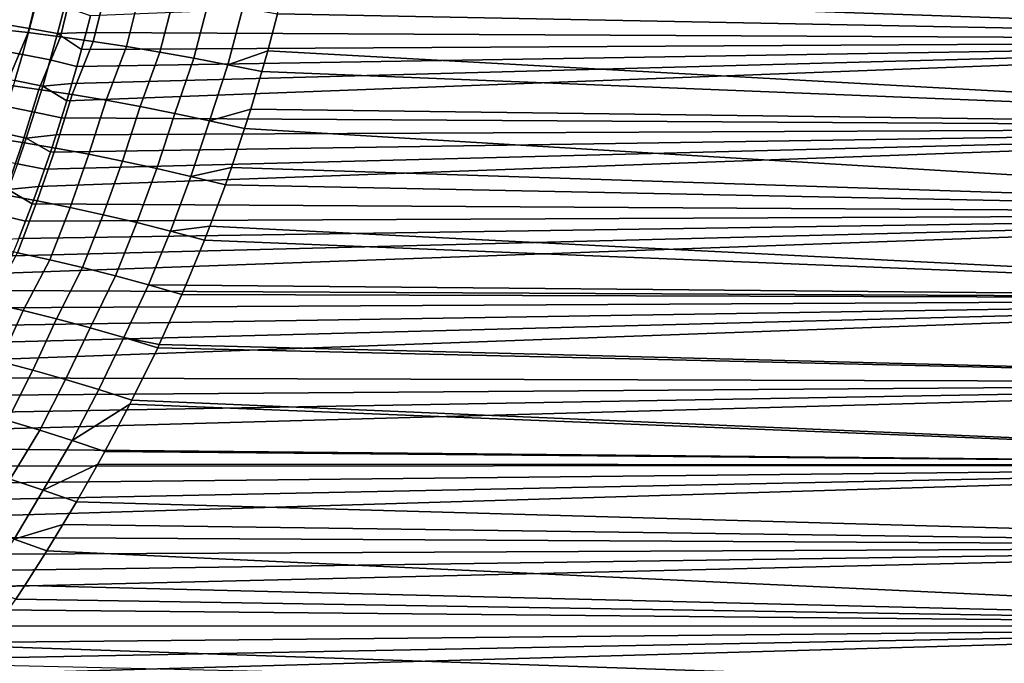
# Model space of a CAD drawing. Header units: metres. Extents: x -32 to 117, y -314 to 32.
# Tile 214 of 380: x 33.49 to 46.24, y -13.81 to -5.48. Entities that reach past the tile are written whole.
import ezdxf

# ---------------------------------------------------------------- set-up
doc = ezdxf.new("R2010")
doc.units = ezdxf.units.M
doc.layers.add('solid_24_501_064_XXX', color=7, linetype='CONTINUOUS')

msp = doc.modelspace()

# ---------------------------------------------------------------- linework, layer by layer
at = {"layer": 'solid_24_501_064_XXX'}
for points in [[(37.059425, -4.385116, 24.34551), (54.700001, -4.608648, 24.381884), (54.700001, -5.746029, 24.595928), (37.005314, -4.644937, 24.387964)], [(34.409546, -5.425179, 79.469391), (34.35326, -5.644954, 79.425072), (54.700001, -5.746029, 79.404068), (54.700001, -4.608648, 79.618118)], [(36.895191, -5.131207, 24.47418), (37.005314, -4.644937, 24.387964), (54.700001, -5.746029, 24.595928)], [(33.357525, -4.908329, 23.655489), (33.769897, -4.950531, 23.842989), (33.604618, -5.645181, 23.980669), (33.196712, -5.59807, 23.792276)], [(33.769897, -4.950531, 23.842989), (34.19083, -4.998644, 24.008785), (34.020866, -5.6989, 24.14785), (33.604618, -5.645181, 23.980669)], [(34.19083, -4.998644, 24.008785), (34.619148, -5.052532, 24.152414), (34.444309, -5.759079, 24.293356), (34.020866, -5.6989, 24.14785)], [(34.619148, -5.052532, 24.152414), (35.05365, -5.112044, 24.273472), (34.873779, -5.82555, 24.416788), (34.444309, -5.759079, 24.293356)], [(33.622257, -5.590949, 79.467644), (33.709938, -5.250817, 79.53463), (33.349216, -5.192238, 79.585793), (33.262341, -5.528924, 79.520401)], [(35.05365, -5.112044, 24.273472), (35.493118, -5.177013, 24.371622), (35.30809, -5.898131, 24.517805), (34.873779, -5.82555, 24.416788)], [(35.493118, -5.177013, 24.371622), (35.936325, -5.247259, 24.446589), (35.746044, -5.976621, 24.596127), (35.30809, -5.898131, 24.517805)], [(36.829243, -5.401323, 24.525908), (36.895191, -5.131207, 24.47418), (54.700001, -5.746029, 24.595928)], [(33.983482, -5.656454, 79.430275), (34.071972, -5.312665, 79.498901), (33.709938, -5.250817, 79.53463), (33.622257, -5.590949, 79.467644)], [(34.071972, -5.312665, 79.498901), (33.983482, -5.656454, 79.430275), (34.35326, -5.644954, 79.425072), (34.409546, -5.425179, 79.469391)], [(35.936325, -5.247259, 24.446589), (36.382034, -5.322584, 24.498161), (36.186432, -6.060804, 24.651537), (35.746044, -5.976621, 24.596127)], [(36.382034, -5.322584, 24.498161), (36.829243, -5.401323, 24.525908), (36.703682, -5.880806, 24.624535), (36.186432, -6.060804, 24.651537)], [(36.829243, -5.401323, 24.525908), (54.700001, -5.746029, 24.595928), (54.700001, -6.873593, 24.856792), (36.703682, -5.880806, 24.624535)], [(33.604618, -5.645181, 23.980669), (33.317192, -6.320639, 24.090433), (32.90226, -6.26921, 23.888712), (33.196712, -5.59807, 23.792276)], [(33.529385, -5.929252, 79.396675), (33.622257, -5.590949, 79.467644), (33.262341, -5.528924, 79.520401), (33.170311, -5.863862, 79.451111)], [(33.889763, -5.998332, 79.35759), (33.983482, -5.656454, 79.430275), (33.622257, -5.590949, 79.467644), (33.529385, -5.929252, 79.396675)], [(34.020866, -5.6989, 24.14785), (33.741112, -6.379887, 24.270111), (33.317192, -6.320639, 24.090433), (33.604618, -5.645181, 23.980669)], [(34.444309, -5.759079, 24.293356), (34.172791, -6.446782, 24.427219), (33.741112, -6.379887, 24.270111), (34.020866, -5.6989, 24.14785)], [(33.983482, -5.656454, 79.430275), (33.889763, -5.998332, 79.35759), (34.233692, -6.084999, 79.330803), (34.29467, -5.864864, 79.378883)], [(33.983482, -5.656454, 79.430275), (34.29467, -5.864864, 79.378883), (34.35326, -5.644954, 79.425072)], [(34.35326, -5.644954, 79.425072), (34.29467, -5.864864, 79.378883), (54.700001, -5.746029, 79.404068)], [(34.104218, -6.526305, 79.228798), (34.035557, -6.747653, 79.174789), (54.700001, -6.873593, 79.143211), (54.700001, -5.746029, 79.404068)], [(34.170235, -6.30545, 79.280785), (34.104218, -6.526305, 79.228798), (54.700001, -5.746029, 79.404068)], [(34.233692, -6.084999, 79.330803), (34.170235, -6.30545, 79.280785), (54.700001, -5.746029, 79.404068)], [(34.873779, -5.82555, 24.416788), (34.610966, -6.521128, 24.561304), (34.172791, -6.446782, 24.427219), (34.444309, -5.759079, 24.293356)], [(34.29467, -5.864864, 79.378883), (34.233692, -6.084999, 79.330803), (54.700001, -5.746029, 79.404068)], [(35.30809, -5.898131, 24.517805), (35.054363, -6.602709, 24.67197), (34.610966, -6.521128, 24.561304), (34.873779, -5.82555, 24.416788)], [(33.431389, -6.265628, 79.32177), (33.529385, -5.929252, 79.396675), (33.170311, -5.863862, 79.451111), (33.0732, -6.196958, 79.37796)], [(33.790886, -6.338195, 79.280884), (33.889763, -5.998332, 79.35759), (33.529385, -5.929252, 79.396675), (33.431389, -6.265628, 79.32177)], [(35.746044, -5.976621, 24.596127), (35.50169, -6.691288, 24.758898), (35.054363, -6.602709, 24.67197), (35.30809, -5.898131, 24.517805)], [(36.186432, -6.060804, 24.651537), (35.951641, -6.786605, 24.821833), (35.50169, -6.691288, 24.758898), (35.746044, -5.976621, 24.596127)], [(36.186432, -6.060804, 24.651537), (36.703682, -5.880806, 24.624535), (36.628609, -6.148873, 24.683496)], [(36.628609, -6.148873, 24.683496), (36.703682, -5.880806, 24.624535), (54.700001, -6.873593, 24.856792)], [(33.889763, -5.998332, 79.35759), (33.790886, -6.338195, 79.280884), (34.170235, -6.30545, 79.280785), (34.233692, -6.084999, 79.330803)], [(36.186432, -6.060804, 24.651537), (36.628609, -6.148873, 24.683496), (36.483532, -6.634077, 24.79726), (35.951641, -6.786605, 24.821833)], [(36.483532, -6.634077, 24.79726), (36.628609, -6.148873, 24.683496), (54.700001, -6.873593, 24.856792)], [(33.317192, -6.320639, 24.090433), (33.741112, -6.379887, 24.270111), (33.5308, -7.066331, 24.443565), (33.112606, -7.002372, 24.26247)], [(33.686916, -6.675947, 79.200211), (33.790886, -6.338195, 79.280884), (33.431389, -6.265628, 79.32177), (33.328342, -6.599983, 79.242981)], [(33.790886, -6.338195, 79.280884), (33.686916, -6.675947, 79.200211), (34.035557, -6.747653, 79.174789), (34.104218, -6.526305, 79.228798)], [(33.790886, -6.338195, 79.280884), (34.104218, -6.526305, 79.228798), (34.170235, -6.30545, 79.280785)], [(33.741112, -6.379887, 24.270111), (34.172791, -6.446782, 24.427219), (33.956505, -7.138562, 24.602716), (33.5308, -7.066331, 24.443565)], [(34.172791, -6.446782, 24.427219), (34.610966, -6.521128, 24.561304), (34.388504, -7.218856, 24.739468), (33.956505, -7.138562, 24.602716)], [(33.577946, -7.011515, 79.115646), (33.686916, -6.675947, 79.200211), (33.328342, -6.599983, 79.242981), (33.220325, -6.932247, 79.16037)], [(34.610966, -6.521128, 24.561304), (35.054363, -6.602709, 24.67197), (34.825562, -7.306985, 24.853428), (34.388504, -7.218856, 24.739468)], [(35.054363, -6.602709, 24.67197), (35.50169, -6.691288, 24.758898), (35.266422, -7.402695, 24.944271), (34.825562, -7.306985, 24.853428)], [(33.577946, -7.011515, 79.115646), (33.964161, -6.969578, 79.118721), (34.035557, -6.747653, 79.174789), (33.686916, -6.675947, 79.200211)], [(34.035557, -6.747653, 79.174789), (33.964161, -6.969578, 79.118721), (54.700001, -6.873593, 79.143211)], [(35.50169, -6.691288, 24.758898), (35.951641, -6.786605, 24.821833), (35.709827, -7.505713, 25.011736), (35.266422, -7.402695, 24.944271)], [(35.951641, -6.786605, 24.821833), (36.483532, -6.634077, 24.79726), (36.403297, -6.886914, 24.860168)], [(36.483532, -6.634077, 24.79726), (54.700001, -6.873593, 24.856792), (54.700001, -7.989414, 25.16403), (36.403297, -6.886914, 24.860168)], [(33.734852, -7.637376, 78.938271), (33.653297, -7.86059, 78.873985), (54.700001, -7.989414, 78.835968), (54.700001, -6.873593, 79.143211)], [(33.813782, -7.414504, 79.000465), (33.734852, -7.637376, 78.938271), (54.700001, -6.873593, 79.143211)], [(33.89019, -7.191922, 79.0606), (33.813782, -7.414504, 79.000465), (54.700001, -6.873593, 79.143211)], [(33.964161, -6.969578, 79.118721), (33.89019, -7.191922, 79.0606), (54.700001, -6.873593, 79.143211)], [(35.951641, -6.786605, 24.821833), (36.403297, -6.886914, 24.860168), (36.234455, -7.390147, 24.992857), (35.709827, -7.505713, 25.011736)], [(33.112606, -7.002372, 24.26247), (33.5308, -7.066331, 24.443565), (33.300678, -7.745481, 24.633837), (32.888607, -7.677303, 24.451323)], [(33.464066, -7.34484, 79.027252), (33.577946, -7.011515, 79.115646), (33.220325, -6.932247, 79.16037), (33.107433, -7.262361, 79.073997)], [(33.577946, -7.011515, 79.115646), (33.89019, -7.191922, 79.0606), (33.964161, -6.969578, 79.118721)], [(36.234455, -7.390147, 24.992857), (36.403297, -6.886914, 24.860168), (54.700001, -7.989414, 25.16403)], [(33.5308, -7.066331, 24.443565), (33.956505, -7.138562, 24.602716), (33.720009, -7.822495, 24.795069), (33.300678, -7.745481, 24.633837)], [(33.577946, -7.011515, 79.115646), (33.464066, -7.34484, 79.027252), (33.813782, -7.414504, 79.000465), (33.89019, -7.191922, 79.0606)], [(33.956505, -7.138562, 24.602716), (34.388504, -7.218856, 24.739468), (34.145412, -7.908127, 24.934566), (33.720009, -7.822495, 24.795069)], [(34.388504, -7.218856, 24.739468), (34.825562, -7.306985, 24.853428), (34.575703, -8.002137, 25.051937), (34.145412, -7.908127, 24.934566)], [(33.345367, -7.67586, 78.935104), (33.734852, -7.637376, 78.938271), (33.813782, -7.414504, 79.000465), (33.464066, -7.34484, 79.027252)], [(34.825562, -7.306985, 24.853428), (35.266422, -7.402695, 24.944271), (35.009666, -8.104262, 25.146852), (34.575703, -8.002137, 25.051937)], [(35.709827, -7.505713, 25.011736), (36.234455, -7.390147, 24.992857), (36.155304, -7.613941, 25.055096)], [(36.155304, -7.613941, 25.055096), (36.234455, -7.390147, 24.992857), (54.700001, -7.989414, 25.16403)], [(35.266422, -7.402695, 24.944271), (35.709827, -7.505713, 25.011736), (35.446087, -8.214214, 25.219044), (35.009666, -8.104262, 25.146852)], [(35.709827, -7.505713, 25.011736), (36.155304, -7.613941, 25.055096), (35.955223, -8.149666, 25.212261), (35.446087, -8.214214, 25.219044)], [(33.345367, -7.67586, 78.935104), (33.653297, -7.86059, 78.873985), (33.734852, -7.637376, 78.938271)], [(36.155304, -7.613941, 25.055096), (54.700001, -7.989414, 25.16403), (54.700001, -9.091585, 25.517117), (35.955223, -8.149666, 25.212261)], [(33.300678, -7.745481, 24.633837), (33.720009, -7.822495, 24.795069), (33.463947, -8.497947, 25.003862), (33.051353, -8.416714, 24.840548)], [(33.345367, -7.67586, 78.935104), (33.221947, -8.004516, 78.839264), (33.569027, -8.084199, 78.807571), (33.653297, -7.86059, 78.873985)], [(33.720009, -7.822495, 24.795069), (34.145412, -7.908127, 24.934566), (33.882397, -8.588295, 25.146139), (33.463947, -8.497947, 25.003862)], [(33.653297, -7.86059, 78.873985), (33.569027, -8.084199, 78.807571), (54.700001, -7.989414, 78.835968)], [(33.093895, -8.330747, 78.739807), (33.481949, -8.30825, 78.738976), (33.569027, -8.084199, 78.807571), (33.221947, -8.004516, 78.839264)], [(33.298988, -8.75788, 78.5951), (33.20319, -8.983376, 78.519783), (54.700001, -9.091585, 78.48288), (54.700001, -7.989414, 78.835968)], [(33.391968, -8.532796, 78.668175), (33.298988, -8.75788, 78.5951), (54.700001, -7.989414, 78.835968)], [(33.481949, -8.30825, 78.738976), (33.391968, -8.532796, 78.668175), (54.700001, -7.989414, 78.835968)], [(33.569027, -8.084199, 78.807571), (33.481949, -8.30825, 78.738976), (54.700001, -7.989414, 78.835968)], [(34.145412, -7.908127, 24.934566), (34.575703, -8.002137, 25.051937), (34.305546, -8.68751, 25.266989), (33.882397, -8.588295, 25.146139)], [(34.575703, -8.002137, 25.051937), (35.009666, -8.104262, 25.146852), (34.732235, -8.79532, 25.366074), (34.305546, -8.68751, 25.266989)], [(35.009666, -8.104262, 25.146852), (35.446087, -8.214214, 25.219044), (35.161289, -8.911425, 25.443127), (34.732235, -8.79532, 25.366074)], [(35.446087, -8.214214, 25.219044), (35.955223, -8.149666, 25.212261), (35.884346, -8.330164, 25.267839)], [(35.884346, -8.330164, 25.267839), (35.955223, -8.149666, 25.212261), (54.700001, -9.091585, 25.517117)], [(35.446087, -8.214214, 25.219044), (35.884346, -8.330164, 25.267839), (35.643814, -8.913903, 25.456783), (35.161289, -8.911425, 25.443127)], [(35.643814, -8.913903, 25.456783), (35.884346, -8.330164, 25.267839), (54.700001, -9.091585, 25.517117)], [(33.882397, -8.588295, 25.146139), (33.538963, -9.244334, 25.353491), (33.113457, -9.148024, 25.199528), (33.463947, -8.497947, 25.003862)], [(34.305546, -8.68751, 25.266989), (33.969501, -9.350687, 25.485247), (33.538963, -9.244334, 25.353491), (33.882397, -8.588295, 25.146139)], [(34.732235, -8.79532, 25.366074), (34.403835, -9.466773, 25.594412), (33.969501, -9.350687, 25.485247), (34.305546, -8.68751, 25.266989)], [(35.161289, -8.911425, 25.443127), (34.840698, -9.592258, 25.680672), (34.403835, -9.466773, 25.594412), (34.732235, -8.79532, 25.366074)], [(35.161289, -8.911425, 25.443127), (35.592113, -9.034147, 25.497469), (35.30019, -9.681826, 25.727158), (34.840698, -9.592258, 25.680672)], [(35.161289, -8.911425, 25.443127), (35.643814, -8.913903, 25.456783), (35.592113, -9.034147, 25.497469)], [(35.592113, -9.034147, 25.497469), (35.643814, -8.913903, 25.456783), (54.700001, -9.091585, 25.517117)], [(33.20319, -8.983376, 78.519783), (33.104729, -9.209144, 78.44223), (54.700001, -9.091585, 78.48288)], [(35.592113, -9.034147, 25.497469), (54.700001, -9.091585, 25.517117), (54.700001, -10.178224, 25.915449), (35.30019, -9.681826, 25.727158)], [(32.792309, -9.888413, 78.195786), (32.682121, -10.115598, 78.108902), (54.700001, -10.178224, 78.084549), (54.700001, -9.091585, 78.48288)], [(32.899403, -9.66163, 78.280273), (32.792309, -9.888413, 78.195786), (54.700001, -9.091585, 78.48288)], [(33.113457, -9.148024, 25.199528), (33.538963, -9.244334, 25.353491), (33.239426, -9.904433, 25.596031), (32.821697, -9.804569, 25.439363)], [(33.003506, -9.435217, 78.362411), (32.899403, -9.66163, 78.280273), (54.700001, -9.091585, 78.48288)], [(33.104729, -9.209144, 78.44223), (33.003506, -9.435217, 78.362411), (54.700001, -9.091585, 78.48288)], [(33.538963, -9.244334, 25.353491), (33.969501, -9.350687, 25.485247), (33.661976, -10.014743, 25.731295), (33.239426, -9.904433, 25.596031)], [(33.969501, -9.350687, 25.485247), (34.403835, -9.466773, 25.594412), (34.088158, -10.135187, 25.844767), (33.661976, -10.014743, 25.731295)], [(34.403835, -9.466773, 25.594412), (34.840698, -9.592258, 25.680672), (34.516762, -10.265426, 25.936129), (34.088158, -10.135187, 25.844767)], [(34.840698, -9.592258, 25.680672), (35.279278, -9.726325, 25.743599), (34.946793, -10.404305, 26.004799), (34.516762, -10.265426, 25.936129)], [(34.840698, -9.592258, 25.680672), (35.30019, -9.681826, 25.727158), (35.279278, -9.726325, 25.743599)], [(35.279278, -9.726325, 25.743599), (35.30019, -9.681826, 25.727158), (54.700001, -10.178224, 25.915449)], [(35.279278, -9.726325, 25.743599), (54.700001, -10.178224, 25.915449), (54.700001, -11.247473, 26.358347), (34.946793, -10.404305, 26.004799)], [(33.239426, -9.904433, 25.596031), (33.661976, -10.014743, 25.731295), (33.336544, -10.667778, 25.992212), (32.922215, -10.554179, 25.853508)], [(33.661976, -10.014743, 25.731295), (34.088158, -10.135187, 25.844767), (33.754349, -10.791854, 26.109943), (33.336544, -10.667778, 25.992212)], [(32.33218, -10.799663, 77.83345), (32.209442, -11.02821, 77.736717), (54.700001, -11.247473, 77.641655), (54.700001, -10.178224, 78.084549)], [(32.452003, -10.571284, 77.927742), (32.33218, -10.799663, 77.83345), (54.700001, -10.178224, 78.084549)], [(32.568722, -10.343212, 78.019569), (32.452003, -10.571284, 77.927742), (54.700001, -10.178224, 78.084549)], [(32.682121, -10.115598, 78.108902), (32.568722, -10.343212, 78.019569), (54.700001, -10.178224, 78.084549)], [(34.088158, -10.135187, 25.844767), (34.516762, -10.265426, 25.936129), (34.174469, -10.926066, 26.206377), (33.754349, -10.791854, 26.109943)], [(34.516762, -10.265426, 25.936129), (34.946793, -10.404305, 26.004799), (34.920757, -10.455347, 26.025288), (34.174469, -10.926066, 26.206377)], [(34.920757, -10.455347, 26.025288), (34.946793, -10.404305, 26.004799), (54.700001, -11.247473, 26.358347)], [(34.174469, -10.926066, 26.206377), (34.920757, -10.455347, 26.025288), (34.59687, -11.068199, 26.280455)], [(34.59687, -11.068199, 26.280455), (34.920757, -10.455347, 26.025288), (54.700001, -11.247473, 26.358347)], [(33.754349, -10.791854, 26.109943), (33.371677, -11.426217, 26.380674), (32.94698, -11.295391, 26.25206), (33.336544, -10.667778, 25.992212)], [(34.174469, -10.926066, 26.206377), (33.798851, -11.568315, 26.487238), (33.371677, -11.426217, 26.380674), (33.754349, -10.791854, 26.109943)], [(34.174469, -10.926066, 26.206377), (34.59687, -11.068199, 26.280455), (34.506123, -11.232923, 26.351971), (33.798851, -11.568315, 26.487238)], [(32.209442, -11.02821, 77.736717), (32.08366, -11.256975, 77.637482), (54.700001, -11.247473, 77.641655)], [(34.506123, -11.232923, 26.351971), (34.59687, -11.068199, 26.280455), (54.700001, -11.247473, 26.358347)], [(31.686697, -11.945059, 77.324211), (31.547386, -12.175162, 77.214386), (54.700001, -12.297505, 77.154945), (54.700001, -11.247473, 77.641655)], [(31.822424, -11.715355, 77.43129), (31.686697, -11.945059, 77.324211), (54.700001, -11.247473, 77.641655)], [(31.9547, -11.486009, 77.53569), (31.822424, -11.715355, 77.43129), (54.700001, -11.247473, 77.641655)], [(32.08366, -11.256975, 77.637482), (31.9547, -11.486009, 77.53569), (54.700001, -11.247473, 77.641655)], [(33.798851, -11.568315, 26.487238), (34.506123, -11.232923, 26.351971), (34.229179, -11.718188, 26.570017)], [(34.506123, -11.232923, 26.351971), (54.700001, -11.247473, 26.358347), (54.700001, -12.297505, 26.845053), (34.229179, -11.718188, 26.570017)], [(33.371677, -11.426217, 26.380674), (33.798851, -11.568315, 26.487238), (33.422844, -12.202765, 26.784893), (33.00481, -12.058101, 26.673319)], [(33.798851, -11.568315, 26.487238), (34.229179, -11.718188, 26.570017), (34.052349, -12.015327, 26.709055), (33.422844, -12.202765, 26.784893)], [(34.052349, -12.015327, 26.709055), (34.229179, -11.718188, 26.570017), (54.700001, -12.297505, 26.845053)], [(33.422844, -12.202765, 26.784893), (34.052349, -12.015327, 26.709055), (33.843601, -12.355088, 26.873285)], [(34.052349, -12.015327, 26.709055), (54.700001, -12.297505, 26.845053), (54.700001, -13.326529, 27.374735), (33.843601, -12.355088, 26.873285)], [(31.547386, -12.175162, 77.214386), (31.404356, -12.405707, 77.101761), (54.700001, -12.297505, 77.154945)], [(33.422844, -12.202765, 26.784893), (33.843601, -12.355088, 26.873285), (33.558605, -12.801618, 27.09782), (33.031139, -12.82386, 27.095388)], [(31.108006, -12.867578, 76.868164), (30.954777, -13.09876, 76.747169), (54.700001, -13.326529, 76.625267), (54.700001, -12.297505, 77.154945)], [(31.257822, -12.636562, 76.986343), (31.108006, -12.867578, 76.868164), (54.700001, -12.297505, 77.154945)], [(31.404356, -12.405707, 77.101761), (31.257822, -12.636562, 76.986343), (54.700001, -12.297505, 77.154945)], [(33.558605, -12.801618, 27.09782), (33.843601, -12.355088, 26.873285), (54.700001, -13.326529, 27.374735)], [(33.031139, -12.82386, 27.095388), (33.558605, -12.801618, 27.09782), (33.442032, -12.978974, 27.189796)], [(33.442032, -12.978974, 27.189796), (33.558605, -12.801618, 27.09782), (54.700001, -13.326529, 27.374735)], [(33.442032, -12.978974, 27.189796), (54.700001, -13.326529, 27.374735), (54.700001, -14.332783, 27.946489), (33.025597, -13.589952, 27.519125)], [(30.954777, -13.09876, 76.747169), (30.798014, -13.330115, 76.623322), (54.700001, -13.326529, 76.625267)], [(30.305233, -14.025251, 76.234116), (30.133053, -14.257322, 76.098312), (54.700001, -14.332783, 76.053513), (54.700001, -13.326529, 76.625267)], [(30.473368, -13.79336, 76.366844), (30.305233, -14.025251, 76.234116), (54.700001, -13.326529, 76.625267)], [(30.637587, -13.561647, 76.496567), (30.473368, -13.79336, 76.366844), (54.700001, -13.326529, 76.625267)], [(30.798014, -13.330115, 76.623322), (30.637587, -13.561647, 76.496567), (54.700001, -13.326529, 76.625267)], [(32.857525, -13.82876, 27.653227), (33.025597, -13.589952, 27.519125), (54.700001, -14.332783, 27.946489)]]:
    msp.add_3dface(points, dxfattribs=at)

doc.saveas('drawing.dxf')
